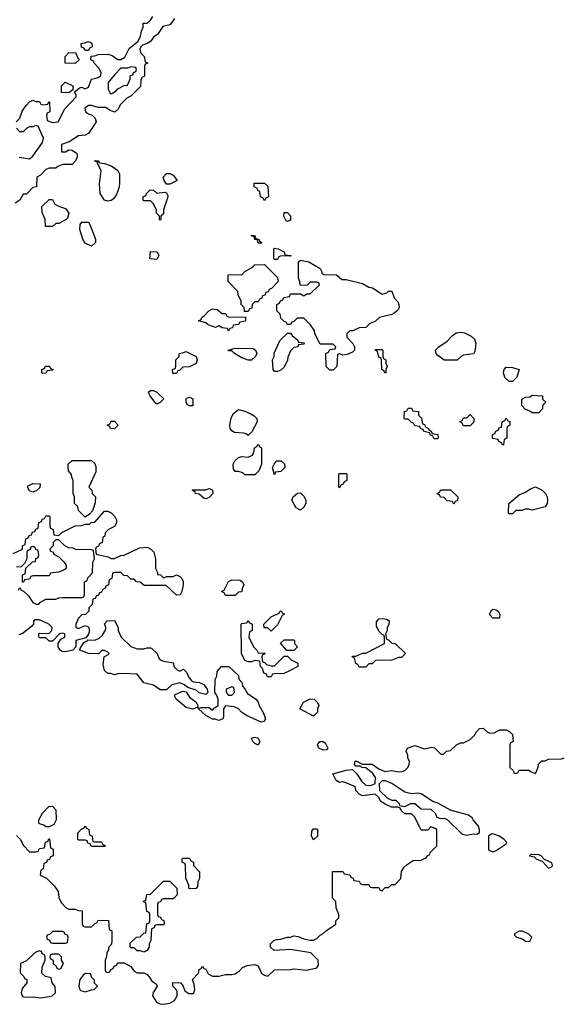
# Model space of a CAD drawing. Header units: inches. Extents: x 2701323 to 2964515, y 494916 to 722124.
# Tile 521 of 656: x 2842609 to 2845941, y 676619 to 682656. Entities that reach past the tile are written whole.
import ezdxf

# ---------------------------------------------------------------- set-up
doc = ezdxf.new("R2010")
doc.units = ezdxf.units.IN
doc.header["$MEASUREMENT"] = 0
doc.layers.add('C8647', color=7, linetype='Continuous')
doc.layers.add('C8648', color=7, linetype='Continuous')

msp = doc.modelspace()

# ---------------------------------------------------------------- linework, layer by layer
at = {"layer": 'C8647', "color": 2, "elevation": 2}
for points in [[(2844091.5, 680000), (2844092, 679930), (2844074, 679890), (2844050, 679866), (2843990, 679866), (2843976.4, 679876.4), (2843950, 679886), (2843930, 679886), (2843920.4, 679900.4), (2843918, 679930), (2843928, 679950), (2843950, 679971.3), (2843970, 679978), (2844010, 679974), (2844035.3, 679984.7), (2844041.9, 680000)], [(2842570, 679382), (2842626, 679410), (2842626, 679430), (2842642, 679438), (2842647.3, 679472.7), (2842662, 679478), (2842667.3, 679492.7), (2842682, 679498), (2842687.3, 679512.7), (2842702, 679518), (2842707.3, 679532.7), (2842722, 679538), (2842727.3, 679572.7), (2842742, 679578), (2842747.3, 679592.7), (2842762, 679598), (2842770, 679614), (2842790, 679614), (2842794, 679610), (2842794, 679550), (2842798, 679538), (2842814, 679530), (2842818, 679498), (2842850, 679494), (2842868.4, 679511.6), (2842948.4, 679551.6), (2842990, 679554), (2843010, 679562), (2843036.4, 679563.6), (2843048, 679572), (2843070, 679574), (2843130, 679642), (2843150, 679642), (2843170, 679632), (2843192, 679610), (2843202, 679590), (2843202, 679570), (2843191.1, 679548.9), (2843154, 679530), (2843134, 679510), (2843131.6, 679488.4), (2843118, 679482), (2843114, 679450), (2843098, 679442), (2843090, 679426), (2843078, 679422), (2843074, 679410), (2843078, 679378), (2843150, 679362), (2843170, 679352), (2843190, 679352), (2843228.9, 679371.1), (2843250, 679372), (2843343.1, 679416.9), (2843390, 679422), (2843411.1, 679411.1), (2843431.3, 679390), (2843442, 679350), (2843442, 679290), (2843454, 679266), (2843454, 679254), (2843471.6, 679251.6), (2843490, 679234), (2843510, 679242), (2843550, 679242), (2843570, 679252), (2843590, 679242), (2843602, 679230), (2843610.9, 679210.9), (2843611, 679190), (2843602, 679150), (2843592, 679130), (2843570, 679128), (2843507.3, 679187.3), (2843372.7, 679187.3), (2843347.3, 679207.3), (2843326, 679210), (2843310, 679226), (2843290, 679226), (2843270, 679246), (2843247.3, 679247.3), (2843230, 679266), (2843190, 679266), (2843178, 679262), (2843174, 679230), (2843158, 679222), (2843154, 679190), (2843138, 679182), (2843134, 679170), (2843118, 679162), (2843110, 679146), (2843098, 679142), (2843092.7, 679127.3), (2843078, 679122), (2843072.7, 679107.3), (2843058, 679102), (2843054, 679070), (2843034, 679050), (2843034, 679030), (2843011.6, 679008.4), (2842990, 679006), (2842970, 678986), (2842954, 678950), (2842954, 678930), (2842970, 678922), (2843010, 678942), (2843030, 678934), (2843038, 678910), (2843031.6, 678888.4), (2843014, 678866), (2842954, 678850), (2842954, 678810), (2842934, 678790), (2842890, 678779), (2842870, 678782), (2842858, 678790), (2842846, 678810), (2842846, 678830), (2842862, 678858), (2842886, 678870), (2842886, 678890), (2842870, 678895.3), (2842854, 678890), (2842810, 678846), (2842790, 678846), (2842770, 678866), (2842730, 678866), (2842726, 678870), (2842726, 678890), (2842730, 678894), (2842787.3, 678892.7), (2842806, 678910), (2842808, 678930), (2842788, 678950), (2842730, 678975.3), (2842703.6, 678976.4), (2842694, 678970), (2842694, 678950), (2842683.6, 678936.4), (2842630, 678894), (2842603.1, 678883.1)], [(2842602, 679158), (2842610, 679174), (2842618, 679158), (2842632.7, 679152.7), (2842663.6, 679123.6), (2842690, 679082), (2842710, 679072), (2842727.3, 679072.7), (2842736.4, 679083.6), (2842770, 679102), (2842830, 679102), (2842848.4, 679111.6), (2842870, 679114), (2842990, 679114), (2843002, 679118), (2843006, 679130), (2843006, 679210), (2843022, 679218), (2843027.3, 679232.7), (2843056.4, 679263.6), (2843058, 679330), (2843068, 679350), (2843062, 679402), (2843050, 679406), (2842952.7, 679407.3), (2842936.4, 679416.4), (2842910, 679418), (2842886, 679430), (2842850, 679466), (2842830, 679466), (2842814, 679450), (2842814, 679430), (2842794, 679410), (2842798, 679398), (2842812, 679392), (2842818, 679378), (2842850, 679362), (2842882, 679330), (2842894, 679310), (2842894, 679290), (2842879.6, 679280.4), (2842847.3, 679267.3), (2842798, 679262), (2842790, 679246), (2842690, 679246), (2842678, 679242), (2842670, 679226), (2842638, 679222), (2842632.7, 679207.3), (2842627.3, 679207.3), (2842627.3, 679247.3), (2842630, 679254), (2842642, 679258), (2842647.3, 679292.7), (2842688, 679332), (2842706, 679334), (2842708.4, 679351.6), (2842722, 679358), (2842726, 679370), (2842722, 679402), (2842707.3, 679407.3), (2842702, 679422), (2842690, 679426), (2842678, 679422), (2842672.7, 679407.3), (2842658, 679402), (2842654, 679390), (2842654, 679350), (2842638, 679322), (2842618, 679302), (2842590, 679298)], [(2842590, 677654), (2842614, 677630), (2842630, 677594), (2842670, 677554), (2842710, 677554), (2842722, 677558), (2842730, 677574), (2842762, 677578), (2842767.3, 677612.7), (2842782, 677618), (2842787.3, 677632.7), (2842792.7, 677632.7), (2842798, 677578), (2842814, 677570), (2842814, 677530), (2842798, 677522), (2842792.7, 677507.3), (2842778, 677502), (2842772.7, 677487.3), (2842758, 677482), (2842754, 677450), (2842738, 677442), (2842734, 677410), (2842772.7, 677392.7), (2842823.6, 677343.6), (2842844.7, 677310), (2842850, 677274), (2842863.6, 677243.6), (2842894, 677210), (2842910, 677202), (2842950, 677202), (2842970, 677194), (2842992.7, 677192.7), (2842992.7, 677112.7), (2842998, 677098), (2843010, 677094), (2843050, 677094), (2843070, 677114), (2843082, 677118), (2843090, 677134), (2843152.7, 677132.7), (2843158, 677078), (2843174, 677070), (2843174, 677010), (2843171.6, 676988.4), (2843152.7, 676967.3), (2843152.7, 676952.7), (2843143.6, 676936.4), (2843142, 676910), (2843134, 676890), (2843134, 676830), (2843138, 676818), (2843150, 676814), (2843162, 676818), (2843167.3, 676832.7), (2843182, 676838), (2843187.3, 676852.7), (2843202, 676858), (2843210, 676874), (2843250, 676874), (2843291.1, 676851.1), (2843310, 676822), (2843330, 676812), (2843371.1, 676811.1), (2843390, 676802), (2843405.4, 676785.4), (2843419.8, 676759.8), (2843444.7, 676744.7), (2843452, 676730), (2843427.9, 676692.1), (2843423, 676670), (2843450, 676630.8), (2843470, 676621), (2843490, 676618.8), (2843530, 676626), (2843558, 676642), (2843574, 676670), (2843574.6, 676694.6), (2843568.7, 676710), (2843548, 676730), (2843547.3, 676752.7), (2843594, 676750), (2843610, 676734), (2843622, 676702), (2843646, 676686), (2843670, 676684.9), (2843676, 676690), (2843682, 676710), (2843679.5, 676739.5), (2843668, 676770), (2843706, 676810), (2843708.4, 676831.6), (2843722, 676838), (2843730, 676852), (2843738, 676838), (2843750, 676834), (2843765.4, 676805.4), (2843791, 676791), (2843830, 676790.8), (2843870, 676800.7), (2843910, 676801), (2843930, 676806), (2843956.5, 676823.5), (2843974.6, 676845.4), (2844003.1, 676856.9), (2844050, 676862), (2844070, 676854), (2844092, 676810), (2844110, 676798), (2844130, 676792), (2844170, 676831), (2844270, 676831.3), (2844290, 676836), (2844367.3, 676827.3), (2844430, 676842), (2844440.4, 676859.6), (2844438, 676890), (2844393.6, 676933.6), (2844270, 676954), (2844168.9, 676948.9), (2844146, 676970), (2844146, 676990), (2844166, 677010), (2844183.1, 677016.9), (2844210, 677018), (2844250, 677031.3), (2844270, 677031.3), (2844290, 677038), (2844315.3, 677035.3), (2844350, 677021), (2844390, 677011.3), (2844410, 677012), (2844430, 677022), (2844450, 677042), (2844470, 677052), (2844488.9, 677071.1), (2844546, 677110), (2844546, 677130), (2844566, 677150), (2844566, 677170), (2844548, 677210), (2844546, 677250), (2844526, 677270), (2844527.3, 677432.7), (2844590, 677434), (2844598, 677418), (2844632.7, 677412.7), (2844638, 677398), (2844652.7, 677392.7), (2844658, 677378), (2844690, 677374), (2844698, 677358), (2844710, 677354), (2844750, 677354), (2844758, 677338), (2844770, 677334), (2844810, 677334), (2844818, 677318), (2844830, 677314), (2844850, 677334), (2844870, 677334), (2844890, 677354), (2844910, 677354), (2844946, 677390), (2844950, 677434), (2844963.1, 677456.9), (2844983.1, 677476.9), (2845020.4, 677499.6), (2845070, 677502), (2845102, 677518), (2845106, 677530), (2845122, 677538), (2845126, 677550), (2845166, 677590), (2845166, 677690), (2845156.4, 677696.4), (2845130, 677706), (2845110, 677686), (2845070, 677686), (2845030, 677766), (2845010, 677786), (2844970, 677786), (2844947.3, 677807.3), (2844942, 677822), (2844927.3, 677827.3), (2844888.4, 677828.4), (2844850, 677846), (2844823.1, 677863.1), (2844808.4, 677888.4), (2844787.3, 677907.3), (2844710, 677898), (2844690, 677908), (2844668.9, 677928.9), (2844667.3, 677947.3), (2844656.4, 677956.4), (2844614.6, 677974.6), (2844590, 677982), (2844570, 677979), (2844548, 677990), (2844528, 678032), (2844610, 678054), (2844650, 678058), (2844674, 678034), (2844705.4, 677985.4), (2844730, 677962), (2844760.4, 677959.6), (2844788.4, 677971.6), (2844789, 678010), (2844773.6, 678033.6), (2844730, 678068.7), (2844706, 678070), (2844698, 678078), (2844670, 678078), (2844662, 678090), (2844666, 678110), (2844674, 678110), (2844710, 678091.3), (2844770, 678091.3), (2844810, 678062), (2844846.4, 678046.4), (2844890, 678052), (2844930, 678044.7), (2844953.6, 678046.4), (2844970, 678052), (2844988, 678070), (2844995.3, 678090), (2844998, 678110), (2844988.4, 678128.4), (2844987.3, 678147.3), (2844978, 678170), (2844986, 678190), (2845030, 678204.7), (2845090, 678186), (2845135.3, 678195.3), (2845150.9, 678190.9), (2845190, 678152), (2845207.3, 678152.7), (2845226, 678170), (2845250, 678174), (2845286, 678210), (2845310, 678222), (2845330, 678222), (2845370, 678242), (2845398, 678270), (2845408, 678290), (2845428, 678310), (2845450, 678312), (2845474, 678290), (2845490, 678282), (2845516.4, 678283.6), (2845550, 678302), (2845590, 678302), (2845614, 678290), (2845630, 678274), (2845634, 678230), (2845618, 678222), (2845614, 678210), (2845614, 678070), (2845632.7, 678052.7), (2845638, 678038), (2845650, 678034), (2845662, 678038), (2845670, 678054), (2845730, 678054), (2845743.6, 678043.6), (2845770, 678034), (2845787.3, 678072.7), (2845788.4, 678091.6), (2845808.4, 678111.6), (2845830, 678112), (2845850, 678122), (2845930, 678124.7), (2845946, 678130)]]:
    msp.add_lwpolyline(points, dxfattribs=at)
for points in [[(2843010, 679606), (2842970, 679646), (2842966, 679670), (2842946, 679690), (2842946, 679730), (2842938, 679750), (2842938, 679830), (2842928, 679850), (2842927.3, 679867.3), (2842908, 679890), (2842906, 679910), (2842906, 679930), (2842930, 679952), (2843050, 679952), (2843070, 679934), (2843076.9, 679916.9), (2843076.9, 679883.1), (2843034, 679790), (2843051.3, 679771.3), (2843054, 679750), (2843074, 679730), (2843072.7, 679692.7), (2843056, 679644), (2843036.9, 679623.1)], [(2844170, 679866), (2844158, 679910), (2844170, 679934), (2844186, 679950), (2844211.6, 679951.6), (2844232.7, 679932.7), (2844234, 679910), (2844210, 679886), (2844178, 679882)], [(2844570, 679786), (2844566, 679790), (2844566, 679870), (2844570, 679874), (2844610, 679874), (2844614, 679870), (2844614, 679830), (2844598, 679822), (2844592.7, 679807.3), (2844578, 679802)], [(2842690, 679758), (2842670, 679766), (2842658, 679790), (2842662, 679798), (2842690, 679812), (2842734, 679810), (2842732.7, 679787.3), (2842710, 679766)], [(2843750, 679718), (2843740.4, 679720.4), (2843710, 679746), (2843686, 679750), (2843682, 679762), (2843666, 679770), (2843670, 679774), (2843750, 679774), (2843770, 679782), (2843779.6, 679779.6), (2843791.6, 679771.6), (2843792, 679750), (2843770, 679726)], [(2844330, 679648), (2844303.1, 679663.1), (2844278, 679710), (2844286, 679730), (2844312.7, 679752.7), (2844330, 679754), (2844350, 679734), (2844362, 679710), (2844362, 679690), (2844350, 679666)], [(2845270, 679686), (2845262, 679702), (2845230, 679706), (2845210, 679726), (2845187.3, 679727.3), (2845182, 679742), (2845170, 679746), (2845168.4, 679751.6), (2845182, 679758), (2845190, 679774), (2845250, 679774), (2845294, 679730), (2845292.7, 679707.3), (2845278, 679702)], [(2845750, 679648.7), (2845730, 679655.3), (2845710, 679655.3), (2845687.3, 679647.3), (2845650, 679646), (2845630, 679626), (2845610, 679626), (2845606, 679630), (2845608, 679690), (2845670, 679742), (2845710, 679758), (2845740.2, 679779.8), (2845770, 679791.3), (2845810.9, 679770.9), (2845832, 679750), (2845842, 679730), (2845844.7, 679710), (2845842, 679690), (2845830, 679668)], [(2843870, 679126), (2843862, 679142), (2843846, 679150), (2843862, 679158), (2843890, 679212), (2843910, 679222), (2843959.6, 679219.6), (2843974, 679210), (2843982, 679190), (2843972.7, 679167.3), (2843971.6, 679148.4), (2843950, 679146), (2843930, 679126)], [(2844150, 678906), (2844130, 678926), (2844108, 678928), (2844106, 678950), (2844150, 678994), (2844202, 679018), (2844206, 679030), (2844211.6, 679031.6), (2844218, 679018), (2844232, 679010), (2844218, 679002), (2844190, 678946)], [(2845510, 678986), (2845490, 679006), (2845490, 679014), (2845503.1, 679036.9), (2845510, 679042), (2845530, 679038), (2845542, 679030), (2845552, 679010), (2845550, 678986)], [(2843330, 678798), (2843370, 678798), (2843390, 678804.7), (2843410, 678804.7), (2843419.8, 678799.8), (2843451.3, 678770), (2843462, 678742), (2843471.1, 678731.1), (2843490, 678722), (2843552.7, 678712.7), (2843554, 678690), (2843574, 678670), (2843590, 678662), (2843612.7, 678672.7), (2843632.7, 678652.7), (2843642, 678630), (2843662.8, 678602.8), (2843675.3, 678595.3), (2843710.9, 678590.9), (2843738.8, 678578.8), (2843758, 678550), (2843762, 678530), (2843750, 678518), (2843710, 678528.7), (2843690, 678544), (2843640.4, 678560.4), (2843618, 678578), (2843590, 678589), (2843542, 678578), (2843510, 678546), (2843470, 678546), (2843430, 678575.3), (2843369.2, 678589.2), (2843330, 678642), (2843250, 678648), (2843210, 678646), (2843190, 678638), (2843167.3, 678647.3), (2843150, 678648), (2843130, 678666), (2843121.2, 678701.2), (2843126, 678750), (2843154.6, 678765.4), (2843158, 678770), (2843150, 678778), (2843130, 678788), (2843112.7, 678787.3), (2843091.6, 678768.4), (2843030, 678769.2), (2842978, 678790), (2842980.4, 678799.6), (2843002, 678838), (2843026, 678850), (2843026, 678854), (2843070, 678851.3), (2843095.5, 678864.5), (2843117.5, 678882.5), (2843136.4, 678916.4), (2843138, 678930), (2843128.4, 678951.6), (2843146, 678970), (2843190, 678972), (2843212, 678930), (2843212, 678910), (2843232, 678870), (2843290, 678812)], [(2844150, 678694), (2844170, 678694), (2844230, 678754), (2844250, 678754), (2844274, 678730), (2844314, 678710), (2844314, 678690), (2844259.6, 678660.4), (2844227.3, 678647.3), (2844170, 678646), (2844158, 678642), (2844150, 678626), (2844127.3, 678627.3), (2844122, 678642), (2844106, 678650), (2844098, 678678), (2844086, 678690), (2844082, 678722), (2844050, 678726), (2844030, 678718), (2844010, 678718), (2843990, 678726), (2843968, 678770), (2843966, 678950), (2843970, 678954), (2844002, 678958), (2844010, 678972), (2844018, 678958), (2844034, 678950), (2844034, 678910), (2844018, 678902), (2844014, 678870), (2844042, 678810), (2844062, 678790), (2844070, 678774), (2844112.7, 678772.7), (2844110, 678766), (2844098, 678762), (2844094, 678750), (2844098, 678718), (2844110, 678714), (2844122, 678702)], [(2844690, 678686), (2844682, 678702), (2844668.4, 678708.4), (2844662, 678742), (2844646, 678750), (2844650, 678754), (2844670, 678754), (2844710, 678772), (2844730, 678772), (2844846, 678830), (2844846, 678870), (2844842, 678882), (2844830, 678886), (2844810, 678906), (2844796.4, 678936.4), (2844796.4, 678963.6), (2844810, 678982), (2844830, 678984.7), (2844859.6, 678979.6), (2844874, 678970), (2844871.6, 678948.4), (2844862, 678930), (2844862, 678910), (2844852, 678890), (2844858, 678858), (2844870, 678854), (2844890, 678834), (2844911.1, 678831.1), (2844974, 678770), (2844950, 678746), (2844930, 678746), (2844890, 678728), (2844790, 678726), (2844770, 678706), (2844750, 678706), (2844730, 678686)], [(2844247.3, 678787.3), (2844207.3, 678832.7), (2844230, 678854), (2844290, 678854), (2844294, 678850), (2844294, 678830), (2844312, 678810), (2844290, 678788)], [(2844090, 678349.4), (2843999, 678390), (2843969.6, 678409.6), (2843949.5, 678429.5), (2843923.2, 678443.2), (2843870, 678448), (2843858, 678430), (2843858, 678382), (2843854, 678370), (2843830, 678358), (2843807.3, 678367.3), (2843790, 678368), (2843750, 678388.7), (2843706, 678430), (2843702, 678438), (2843710, 678434), (2843722, 678438), (2843770, 678438), (2843790, 678422), (2843803.1, 678436.9), (2843826, 678450), (2843826, 678490), (2843816.4, 678516.4), (2843806, 678530), (2843808, 678610), (2843818, 678630), (2843820.4, 678659.6), (2843846, 678690), (2843892, 678690), (2843950, 678634), (2843952.7, 678612.7), (2843972, 678590), (2843974, 678570), (2843990, 678554), (2844005.4, 678525.4), (2844058, 678490), (2844070.7, 678470.7), (2844076, 678450), (2844104.5, 678404.5), (2844116, 678370), (2844106.4, 678353.6)], [(2843670, 678428.7), (2843630, 678438), (2843568, 678490), (2843558, 678510), (2843562, 678518), (2843610, 678538), (2843630, 678534), (2843650, 678502), (2843691.1, 678471.1), (2843702, 678450), (2843699.6, 678440.4)], [(2843910, 678566), (2843874, 678550), (2843874, 678530), (2843890, 678514), (2843910, 678514), (2843926, 678530), (2843922, 678562)], [(2844410, 678386), (2844326, 678430), (2844348.9, 678471.1), (2844390, 678492), (2844414, 678490), (2844434, 678470), (2844442, 678450), (2844434, 678430), (2844434, 678410)], [(2844070, 678208), (2844050, 678218), (2844038, 678230), (2844028.7, 678251.3), (2844050, 678256), (2844071.3, 678250), (2844082, 678230)], [(2844470, 678177.2), (2844442, 678190), (2844435.3, 678210), (2844448, 678230), (2844470, 678231), (2844482, 678222), (2844498, 678190), (2844490, 678178)], [(2844852, 677988), (2844830, 677988), (2844812, 677970), (2844814, 677930), (2844863.6, 677883.6), (2844890, 677871.3), (2844914, 677870), (2844934, 677850), (2844938, 677838), (2844970, 677832), (2845006, 677850), (2845030, 677850.8), (2845070, 677818), (2845130, 677816), (2845156, 677790), (2845165.4, 677765.4), (2845190, 677758), (2845210, 677761), (2845230, 677751), (2845322, 677662), (2845350, 677656), (2845390, 677664.7), (2845410, 677662), (2845427.3, 677672.7), (2845428, 677690), (2845422, 677710), (2845389, 677750), (2845383.1, 677763.1), (2845359, 677779), (2845249.3, 677809.3), (2845171.9, 677851.9), (2845141.5, 677861.5), (2845070, 677909.3), (2845050, 677912.7), (2845010, 677909.3), (2844970, 677919.3), (2844890, 677973.2)], [(2842770, 677706), (2842756.4, 677716.4), (2842730, 677726), (2842726, 677730), (2842726, 677750), (2842748.9, 677791.1), (2842788.9, 677831.1), (2842810, 677834), (2842831.1, 677811.1), (2842832, 677750), (2842818, 677722), (2842790, 677706)], [(2843070, 677614), (2843110, 677614), (2843118, 677598), (2843132.7, 677592.7), (2843130, 677586), (2843050, 677586), (2843042, 677602), (2843027.3, 677607.3), (2843022, 677622), (2843010, 677626), (2842970, 677626), (2842966, 677630), (2842966, 677670), (2842990, 677694), (2843002, 677698), (2843010, 677714), (2843018, 677698), (2843034, 677690), (2843038, 677658), (2843054, 677650), (2843058, 677618)], [(2844410, 677628), (2844398, 677650), (2844400.4, 677679.6), (2844410, 677694), (2844430, 677694), (2844434, 677690), (2844434, 677650)], [(2845510, 677664), (2845498, 677662), (2845482, 677650), (2845482, 677570), (2845484.7, 677564.7), (2845510, 677554), (2845530, 677562), (2845590, 677602), (2845595.3, 677610), (2845578, 677630), (2845550, 677649)], [(2843650, 677326), (2843646, 677330), (2843646, 677350), (2843627.3, 677392.7), (2843626, 677470), (2843622, 677482), (2843606, 677490), (2843606, 677510), (2843610, 677514), (2843650, 677514), (2843658, 677498), (2843674, 677490), (2843674, 677470), (2843712, 677430), (2843712, 677390), (2843702, 677370), (2843699.6, 677340.4), (2843690, 677328)], [(2845750, 677538), (2845742, 677538), (2845734, 677530), (2845762, 677522), (2845774, 677510), (2845814, 677494), (2845850, 677454), (2845870, 677462), (2845875.3, 677470), (2845870, 677486), (2845826, 677506), (2845806, 677530), (2845790, 677535.3)], [(2843370, 676938), (2843350, 676946), (2843330, 676946), (2843310, 676966), (2843290, 676966), (2843286, 676970), (2843287.3, 676992.7), (2843326, 677030), (2843347.3, 677032.7), (2843370, 677054), (2843382, 677058), (2843388.4, 677111.6), (2843402, 677118), (2843406, 677130), (2843406, 677170), (2843402, 677182), (2843388.4, 677188.4), (2843382, 677242), (2843370, 677246), (2843368.4, 677251.6), (2843382, 677258), (2843388.9, 677291.1), (2843410, 677294), (2843490, 677374), (2843530, 677374), (2843571.6, 677331.6), (2843574, 677290), (2843550, 677266), (2843490, 677266), (2843478, 677262), (2843472.7, 677247.3), (2843458, 677242), (2843454, 677230), (2843454, 677170), (2843458, 677158), (2843472.7, 677152.7), (2843478, 677138), (2843492.7, 677132.7), (2843494, 677110), (2843490, 677106), (2843450, 677106), (2843438, 677102), (2843432.7, 677087.3), (2843418, 677082), (2843412, 677010), (2843402, 676990), (2843402, 676970), (2843390, 676948)], [(2842870, 677066), (2842810, 677066), (2842792.7, 677047.3), (2842778, 677042), (2842774, 677030), (2842778, 677018), (2842792.7, 677012.7), (2842798, 676998), (2842810, 676994), (2842890, 676994), (2842902, 676998), (2842906, 677030), (2842902, 677042), (2842887.3, 677047.3), (2842882, 677062)], [(2845690, 677068), (2845670, 677068), (2845642, 677050), (2845642, 677042), (2845654, 677030), (2845690, 677021), (2845710, 677006.8), (2845730, 677004.7), (2845738, 677010), (2845748, 677030), (2845730, 677048)], [(2842730, 676946), (2842703.6, 676936.4), (2842650, 676886), (2842614, 676870), (2842612.7, 676812.7), (2842634, 676790), (2842638, 676778), (2842654, 676770), (2842654, 676750), (2842623.6, 676716.4), (2842618, 676690), (2842626.8, 676666.8), (2842642, 676662), (2842690, 676664.7), (2842738, 676658), (2842790, 676667.3), (2842809, 676671), (2842828, 676690), (2842827.3, 676727.3), (2842808, 676750), (2842802, 676782), (2842768.4, 676788.4), (2842746, 676810), (2842747.3, 676847.3), (2842766, 676890), (2842766, 676910), (2842762, 676922), (2842747.3, 676927.3), (2842742, 676942)], [(2842850, 676926), (2842810, 676926), (2842798, 676922), (2842794, 676910), (2842798, 676898), (2842814, 676890), (2842814, 676870), (2842832.7, 676852.7), (2842838, 676838), (2842850, 676834), (2842862, 676838), (2842878, 676870), (2842866, 676890), (2842866, 676910)], [(2843010, 676808), (2842999.6, 676800.4), (2842978, 676770), (2842972, 676730), (2842978, 676710), (2842983.5, 676703.5), (2843010, 676696), (2843050, 676707.3), (2843066, 676710), (2843086, 676730), (2843068.4, 676748.4), (2843067.3, 676767.3), (2843050, 676786), (2843046, 676806)]]:
    msp.add_lwpolyline(points, close=True, dxfattribs=at)
at = {"layer": 'C8648', "color": 2, "elevation": 2}
for points in [[(2843558, 682662), (2843542.5, 682637.5), (2843530, 682624), (2843486.8, 682613.2), (2843454.4, 682565.6), (2843432, 682550), (2843410, 682522), (2843390, 682508.7), (2843361, 682499), (2843352, 682490), (2843344.7, 682475.3), (2843350, 682454), (2843372, 682430), (2843378, 682398), (2843394, 682390), (2843378, 682382), (2843374, 682370), (2843374, 682310), (2843358, 682302), (2843352.7, 682287.3), (2843350, 682246), (2843290, 682186), (2843265.4, 682174.6), (2843225.4, 682134.6), (2843212, 682108), (2843192, 682088), (2843160.4, 682100.4), (2843136.4, 682116.4), (2843090, 682118), (2843050, 682128.7), (2843030, 682128.7), (2843007.5, 682112.5), (2843012, 682090), (2843030, 682078), (2843054, 682070), (2843071.6, 682051.6), (2843078, 682030), (2843059.8, 682000.2), (2843030, 681958), (2843010, 681948), (2842970, 681944), (2842913.4, 681906.6), (2842864.7, 681890), (2842864.7, 681844.7), (2842890, 681844.7), (2842910, 681858), (2842930, 681856), (2842956.8, 681836.8), (2842961, 681830), (2842961, 681810), (2842950, 681788), (2842930, 681768.7), (2842872.7, 681767.3), (2842843.6, 681756.4), (2842830, 681746), (2842790, 681746), (2842770, 681738), (2842736.9, 681703.1), (2842714, 681690), (2842712, 681630), (2842690, 681626), (2842650, 681586), (2842630, 681586), (2842611.1, 681548.9), (2842582, 681530)], [(2842588, 682030), (2842610, 682052), (2842624.8, 682095.2), (2842649.5, 682130.5), (2842670, 682151.3), (2842690, 682162), (2842710, 682154), (2842730, 682154), (2842738, 682138), (2842750, 682134), (2842782, 682138), (2842787.3, 682152.7), (2842792.7, 682152.7), (2842794, 682090), (2842778, 682082), (2842774, 682070), (2842778, 682038), (2842810, 682024.7), (2842846, 682030), (2842886, 682110), (2842956.4, 682183.6), (2842956.4, 682196.4), (2842946, 682214), (2842980.4, 682239.6), (2842990, 682242), (2843010, 682232), (2843030, 682242), (2843048.9, 682291.1), (2843090, 682302), (2843107.3, 682312.7), (2843108, 682330), (2843096.4, 682356.4), (2843066, 682390), (2843062, 682402), (2843046, 682410), (2843047.3, 682432.7), (2843070, 682434), (2843090, 682442), (2843150, 682444.7), (2843175.3, 682435.3), (2843210, 682412), (2843230, 682412), (2843253.2, 682426.8), (2843281.2, 682478.8), (2843335.3, 682524.7), (2843350, 682554), (2843355.3, 682584.7), (2843366, 682610), (2843366, 682634), (2843390, 682634), (2843410, 682652), (2843425.2, 682674.8)], [(2842606.3, 681813.7), (2842670, 681802), (2842690, 681818), (2842750, 681902), (2842756, 681930), (2842722, 682002), (2842710, 682006), (2842690, 681998), (2842670, 681998), (2842654, 681990), (2842630, 681968), (2842610, 681968), (2842588.7, 681990)], [(2844041.9, 680000), (2844047.3, 680012.7), (2844048.4, 680031.6), (2844062, 680038), (2844070, 680054), (2844078, 680038), (2844091.3, 680030), (2844091.5, 680000)]]:
    msp.add_lwpolyline(points, dxfattribs=at)
for points in [[(2843010, 682466), (2843002, 682482), (2842987.3, 682487.3), (2842986, 682510), (2843007.3, 682512.7), (2843030, 682522), (2843052, 682512), (2843054, 682490), (2843038, 682482), (2843030, 682466)], [(2842950, 682386), (2842888.4, 682388.4), (2842888, 682430), (2842910, 682454), (2842952.7, 682452.7), (2842963.6, 682423.6), (2842974, 682410)], [(2843290, 682366), (2843270, 682358), (2843230, 682358), (2843190, 682318), (2843151.3, 682270), (2843152, 682230), (2843164.7, 682204.7), (2843170, 682202), (2843200.4, 682219.6), (2843210, 682232), (2843250, 682252), (2843270, 682254), (2843286, 682290), (2843287.3, 682312.7), (2843302, 682318), (2843307.3, 682332.7), (2843322, 682338), (2843326, 682350), (2843322, 682362)], [(2842910, 682208), (2842866, 682210), (2842866, 682250), (2842888.4, 682271.6), (2842934, 682250), (2842934, 682226)], [(2843150, 681542), (2843129.1, 681549.1), (2843102, 681590), (2843098, 681650), (2843108.7, 681730), (2843086, 681774), (2843086, 681786), (2843074, 681786), (2843068.4, 681791.6), (2843090, 681791), (2843098, 681778), (2843130, 681774.8), (2843170, 681758.8), (2843211.3, 681730), (2843222, 681710), (2843222, 681650), (2843216.9, 681623.1), (2843199.8, 681580.2), (2843183.6, 681556.4), (2843170, 681548)], [(2843510, 681648), (2843495.3, 681670), (2843488.7, 681690), (2843510, 681712), (2843530, 681712), (2843550, 681702), (2843574, 681670), (2843530, 681648)], [(2844110, 681546), (2844102, 681562), (2844086, 681570), (2844082, 681602), (2844070, 681606), (2844062, 681622), (2844046, 681630), (2844047.3, 681652.7), (2844110, 681654), (2844130, 681634), (2844134, 681570), (2844118, 681562)], [(2843450, 681592), (2843498, 681598), (2843510, 681594), (2843516.9, 681576.9), (2843518, 681570), (2843491.3, 681490), (2843490, 681466), (2843474, 681450), (2843474, 681430), (2843470, 681426), (2843466, 681430), (2843466, 681450), (2843448.4, 681468.4), (2843447.3, 681487.3), (2843430, 681526), (2843410, 681546), (2843370, 681546), (2843366, 681550), (2843366, 681570), (2843382, 681578), (2843386, 681590), (2843408.4, 681611.6), (2843430, 681611.3)], [(2842767.3, 681387.3), (2842766, 681430), (2842747.3, 681472.7), (2842746, 681510), (2842790, 681554), (2842810, 681554), (2842825.4, 681525.4), (2842854, 681510), (2842890, 681498), (2842911.3, 681470), (2842902, 681438), (2842894, 681430), (2842850, 681406), (2842830, 681406), (2842810, 681388)], [(2844250, 681418), (2844243.1, 681423.1), (2844228, 681450), (2844230, 681474), (2844250, 681474), (2844270, 681454), (2844270, 681426)], [(2843050, 681268), (2843010, 681286), (2842995.3, 681310), (2842978, 681370), (2842980.4, 681399.6), (2842990, 681414), (2843030, 681414), (2843039.6, 681399.6), (2843074, 681310), (2843074, 681290)], [(2844070, 681286), (2844066, 681306), (2844050, 681308), (2844046, 681326), (2844030, 681328), (2844030, 681334), (2844050, 681332), (2844054, 681314), (2844074, 681310), (2844078, 681298), (2844094, 681290), (2844090, 681286)], [(2844270, 681206), (2844212.7, 681207.3), (2844198, 681202), (2844190, 681186), (2844170, 681186), (2844166, 681190), (2844166, 681250), (2844170, 681254), (2844194, 681250), (2844230, 681231.3), (2844234, 681214), (2844274, 681210)], [(2843450, 681186), (2843406, 681190), (2843410, 681234), (2843452.7, 681232.7), (2843462, 681210)], [(2844010, 680866), (2843987.3, 680867.3), (2843986, 680890), (2843966, 680910), (2843966, 680930), (2843948.4, 680968.4), (2843946, 680990), (2843886, 681050), (2843886, 681090), (2843890, 681094), (2843970, 681092), (2843990, 681112), (2844040.4, 681139.6), (2844050, 681152), (2844110, 681154), (2844190, 681074), (2844194, 681050), (2844152.7, 681007.3), (2844138, 681002), (2844132.7, 680987.3), (2844118, 680982), (2844112.7, 680967.3), (2844098, 680962), (2844092.7, 680947.3), (2844078, 680942), (2844070, 680926), (2844050, 680926), (2844034, 680910), (2844032.7, 680887.3), (2844018, 680882)], [(2844582.8, 681062.8), (2844610, 681062.8), (2844710, 681038.8), (2844750, 681016), (2844770.7, 681010.7), (2844830, 680972), (2844859, 680981), (2844870, 680991.3), (2844890, 680991.3), (2844904.7, 680950), (2844926, 680926), (2844932, 680910), (2844934, 680890), (2844926, 680874), (2844904, 680856), (2844890, 680848.7), (2844814, 680830), (2844790, 680808), (2844754, 680790), (2844731.6, 680768.4), (2844690, 680766), (2844651.6, 680748.4), (2844632.7, 680747.3), (2844614, 680730), (2844614, 680710), (2844652, 680670), (2844662, 680650), (2844662, 680630), (2844650, 680618), (2844616.9, 680603.1), (2844590, 680598), (2844570, 680606), (2844558, 680602), (2844552, 680530), (2844530, 680506), (2844510, 680506), (2844488.4, 680528.4), (2844486, 680610), (2844502, 680618), (2844510, 680634), (2844542, 680638), (2844546, 680650), (2844530, 680666), (2844450, 680666), (2844418, 680730), (2844415.3, 680750), (2844390, 680786), (2844350, 680826), (2844310, 680826), (2844290, 680806), (2844278, 680802), (2844270, 680786), (2844250, 680786), (2844242, 680802), (2844230, 680806), (2844210, 680826), (2844206, 680850), (2844186, 680870), (2844186, 680910), (2844202, 680918), (2844207.3, 680932.7), (2844222, 680938), (2844227.3, 680952.7), (2844262, 680958), (2844270, 680974), (2844330, 680974), (2844350, 680962), (2844370, 680974), (2844390, 680974), (2844446, 681030), (2844442, 681042), (2844430, 681046), (2844390, 681046), (2844370, 681026), (2844327.3, 681027.3), (2844326, 681050), (2844318, 681070), (2844318, 681170), (2844330, 681182), (2844382, 681170), (2844450, 681130.7), (2844462, 681110), (2844462, 681102), (2844472.7, 681092.7), (2844550, 681091)], [(2843850, 680854), (2843870, 680854), (2843878, 680838), (2843890, 680834), (2843992.7, 680832.7), (2843992.7, 680807.3), (2843958, 680802), (2843950, 680786), (2843918, 680782), (2843912.7, 680767.3), (2843898, 680762), (2843890, 680746), (2843882, 680762), (2843850, 680766), (2843830, 680778), (2843810, 680768), (2843764.7, 680784.7), (2843750, 680798), (2843706, 680810), (2843722, 680818), (2843726, 680830), (2843740.4, 680839.6), (2843768.9, 680871.1), (2843790, 680882), (2843819.6, 680879.6)], [(2844170, 680498), (2844162, 680510), (2844158, 680570), (2844168, 680590), (2844168.4, 680611.6), (2844206, 680690), (2844250, 680734), (2844270, 680734), (2844279.6, 680719.6), (2844314, 680690), (2844318, 680678), (2844350, 680674), (2844354, 680670), (2844350, 680666), (2844318, 680662), (2844314, 680650), (2844290, 680646), (2844270, 680626), (2844252.7, 680587.3), (2844251.6, 680568.4), (2844230, 680526), (2844210, 680506), (2844190, 680498)], [(2845290, 680568), (2845210, 680568.7), (2845170, 680598), (2845162, 680610), (2845158, 680630), (2845178, 680650), (2845230, 680684.7), (2845261.2, 680718.8), (2845284, 680736), (2845310, 680738.8), (2845334.8, 680734.8), (2845376, 680716), (2845396, 680696), (2845404.7, 680670), (2845399.6, 680620.4), (2845390, 680606), (2845330, 680598), (2845314, 680590)], [(2843570, 680486), (2843547.3, 680487.3), (2843546, 680510), (2843562, 680518), (2843566, 680530), (2843566, 680570), (2843586, 680590), (2843586, 680610), (2843607.3, 680612.7), (2843630, 680622), (2843690.7, 680590.7), (2843698, 680570), (2843690, 680548), (2843650, 680528), (2843610, 680526), (2843590, 680506), (2843578, 680502)], [(2844010, 680568.7), (2843970, 680582), (2843926, 680610), (2843910, 680626), (2843890, 680626), (2843886, 680630), (2843930, 680642), (2844039.6, 680639.6), (2844054, 680630), (2844062, 680610), (2844054, 680590), (2844030, 680568.7)], [(2844850, 680488), (2844842, 680502), (2844828, 680510), (2844826, 680570), (2844822, 680582), (2844810, 680586), (2844802, 680622), (2844788.4, 680628.4), (2844790, 680634), (2844830, 680634), (2844834, 680630), (2844834, 680590), (2844838, 680578), (2844854, 680570), (2844854, 680550), (2844862, 680530), (2844854, 680510), (2844854, 680490)], [(2842750, 680486), (2842746, 680490), (2842746, 680510), (2842762, 680518), (2842768.4, 680531.6), (2842791.6, 680531.6), (2842798, 680518), (2842814, 680510), (2842810, 680506), (2842778, 680502), (2842770, 680488)], [(2845610, 680438), (2845582, 680462), (2845574, 680490), (2845579, 680510), (2845590, 680524.7), (2845630, 680524), (2845671.3, 680510), (2845656, 680464), (2845630, 680438)], [(2843450, 680298), (2843443.1, 680303.1), (2843408, 680350), (2843398, 680370), (2843403.1, 680376.9), (2843410, 680382), (2843430, 680382), (2843450, 680372), (2843492, 680332), (2843470, 680308)], [(2845750, 680246), (2845736.4, 680256.4), (2845710, 680266), (2845686, 680290), (2845686, 680330), (2845710, 680342), (2845736.4, 680343.6), (2845752.7, 680352.7), (2845814, 680350), (2845814, 680330), (2845834, 680310), (2845814, 680290), (2845814, 680270), (2845790, 680246)], [(2843650, 680288), (2843636.4, 680296.4), (2843628.7, 680310), (2843630, 680334), (2843650, 680342), (2843670, 680332), (2843670, 680288)], [(2844010, 680106), (2843996.4, 680116.4), (2843980.4, 680120.4), (2843925.6, 680125.6), (2843910, 680135.3), (2843899, 680150), (2843897.2, 680170), (2843905.2, 680214.8), (2843919, 680241), (2843950, 680264.7), (2843990, 680256), (2844022, 680242), (2844046.4, 680226.4), (2844062, 680210), (2844064.7, 680190), (2844031.6, 680128.4)], [(2845150, 680086), (2845142, 680102), (2845126, 680110), (2845122, 680122), (2845086, 680130), (2845082, 680142), (2845066, 680150), (2845062, 680162), (2845030, 680166), (2845022, 680182), (2845010, 680186), (2844990, 680206), (2844970, 680206), (2844966, 680210), (2844967.3, 680252.7), (2844982, 680258), (2844990, 680274), (2845010, 680274), (2845018, 680258), (2845052.7, 680252.7), (2845054, 680230), (2845071.6, 680211.6), (2845078, 680178), (2845090, 680174), (2845098, 680158), (2845114, 680150), (2845118, 680138), (2845132, 680132), (2845138, 680118), (2845172, 680112), (2845174, 680090), (2845170, 680086)], [(2845330, 680166), (2845322, 680182), (2845306, 680190), (2845322, 680198), (2845330, 680214), (2845350, 680214), (2845370, 680234), (2845392, 680210), (2845391.6, 680188.4), (2845370, 680166)], [(2843190, 680148), (2843166, 680150), (2843162, 680162), (2843146, 680170), (2843162, 680178), (2843170, 680194), (2843190, 680194), (2843211.6, 680171.6), (2843211.6, 680168.4)], [(2845570, 680046), (2845562, 680062), (2845546, 680070), (2845542, 680082), (2845508, 680088), (2845506, 680110), (2845522, 680118), (2845527.3, 680132.7), (2845542, 680138), (2845547.3, 680152.7), (2845562, 680158), (2845566, 680190), (2845582, 680198), (2845590, 680214), (2845598, 680198), (2845612.7, 680192.7), (2845614, 680170), (2845598, 680162), (2845594, 680150), (2845594, 680090), (2845578, 680082), (2845574, 680050)]]:
    msp.add_lwpolyline(points, close=True, dxfattribs=at)

doc.saveas('drawing.dxf')
